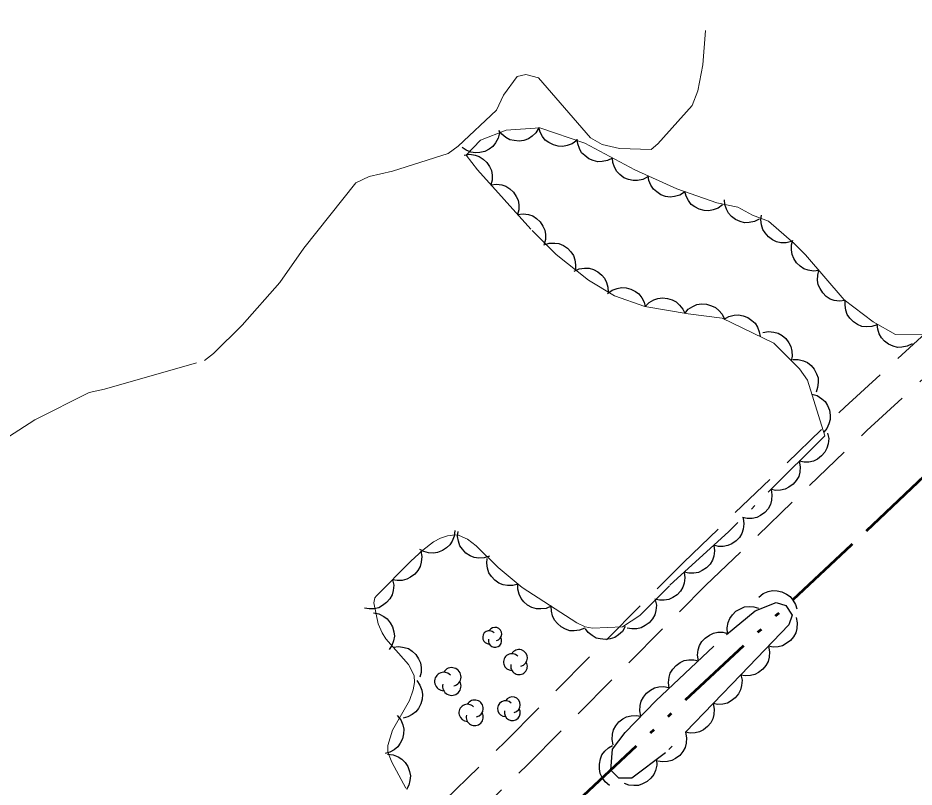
# Model space of a CAD drawing. Extents: x 386081 to 389416, y 5130568 to 5134082.
# Drawn here: x 388379.4 to 388446.7, y 5131928.3 to 5131986.1 of the extents above; entities that cross this region are included whole.
import ezdxf

# ---------------------------------------------------------------- set-up
doc = ezdxf.new("R2010")
doc.units = 0
doc.header["$LTSCALE"] = 1.2
for name, pattern in [('DASH_DOUBLE_DOT', [9.2, 5, -1.2, 0.3, -1.2, 0.3, -1.2]), ('DOT_DASHED', [7.7, 5, -1.2, 0.3, -1.2]), ('LONG_DASHED', [7.5, 6, -1.5]), ('MEDIUM_DASHED', [4.5, 3, -1.5])]:
    doc.linetypes.add(name, pattern=pattern)
for name, color, linetype, lineweight in [('19', 7, 'Continuous', 13), ('2', 7, 'Continuous', 13), ('4', 7, 'DASH_DOUBLE_DOT', 53), ('44', 7, 'Continuous', 25)]:
    doc.layers.add(name, color=color, linetype=linetype, lineweight=lineweight)

msp = doc.modelspace()

# ---------------------------------------------------------------- linework, layer by layer
at = {"layer": '19', "linetype": 'MEDIUM_DASHED'}
for points in [[(388267.6, 5131787.96), (388283.73, 5131802.92), (388296.85, 5131815.69), (388310.59, 5131828.68), (388325.59, 5131843.74), (388339.51, 5131857.01), (388356.23, 5131873.17), (388369.33, 5131885.13), (388372.91, 5131887.76), (388376.78, 5131891.05), (388379.1, 5131893.3), (388384.08, 5131899.69), (388388.01, 5131903.96), (388393.15, 5131909.26), (388399.81, 5131916.05), (388416, 5131931.73), (388429.4, 5131945.2), (388441.51, 5131956.86), (388453.49, 5131967.84)], [(388269.26, 5131786.22), (388285.39, 5131801.18), (388298.51, 5131813.96), (388312.26, 5131826.96), (388327.27, 5131842.03), (388341.17, 5131855.28), (388357.88, 5131871.42), (388370.86, 5131883.28), (388374.4, 5131885.88), (388378.39, 5131889.28), (388380.89, 5131891.69), (388385.92, 5131898.13), (388389.76, 5131902.3), (388394.87, 5131907.59), (388401.51, 5131914.36), (388417.68, 5131930.01), (388431.08, 5131943.49), (388443.16, 5131955.11), (388455.13, 5131966.09)]]:
    msp.add_lwpolyline(points, dxfattribs=at)
at = {"layer": '2', "linetype": 'LONG_DASHED'}
msp.add_lwpolyline([(388377.09, 5131953.59), (388380.69, 5131955.9), (388384.77, 5131957.96), (388385.92, 5131958.21), (388393.44, 5131960.37), (388394.1, 5131960.88), (388396.27, 5131963.01), (388399.09, 5131966.22), (388400.89, 5131968.79), (388404.8, 5131973.71), (388405.79, 5131974.19), (388407.56, 5131974.57), (388411.73, 5131975.9), (388412.47, 5131976.47), (388415.36, 5131979.15), (388415.88, 5131980.28), (388416.92, 5131981.69), (388417.57, 5131981.84), (388418.51, 5131981.58), (388422.42, 5131977.09), (388423.3, 5131976.59), (388424.6, 5131976.28), (388426.97, 5131976.2), (388427.46, 5131976.63), (388430.06, 5131979.51), (388430.48, 5131980.61), (388430.86, 5131982.57), (388431.04, 5131985.15)], dxfattribs=at)
at = {"layer": '4'}
msp.add_lwpolyline([(388550.76, 5132050.49), (388545.85, 5132045.63), (388538.76, 5132038.43), (388528.74, 5132028.67), (388514.45, 5132015.36), (388507.53, 5132009.59), (388503.89, 5132006.34), (388495.93, 5131998.76), (388493.82, 5131996.84), (388488.46, 5131991.71), (388475.39, 5131978.94), (388472.36, 5131975.88), (388469.33, 5131973.01), (388458.14, 5131961.88), (388456.19, 5131960.05), (388455.5, 5131959.26), (388441.98, 5131946.49), (388418.93, 5131924.94), (388400.96, 5131907.59), (388382.99, 5131889.58)], dxfattribs=at)
at = {"layer": '44', "linetype": 'DOT_DASHED', "lineweight": 13}
for points in [[(388438.56, 5131968.3), (388437.71, 5131969.14), (388435.78, 5131970.82), (388434.57, 5131971.28), (388433.48, 5131971.88), (388431.91, 5131972.21), (388428.89, 5131973.26), (388425.75, 5131974.67), (388422, 5131976.68), (388418.62, 5131977.84), (388416.08, 5131977.67), (388414.15, 5131976.9), (388413.07, 5131975.78), (388413.92, 5131974.69), (388418.03, 5131970.12), (388419.85, 5131968.32), (388422.27, 5131966.41), (388424.21, 5131965.22), (388426.5, 5131964.41), (388429.76, 5131963.86), (388432.3, 5131963.54), (388436.17, 5131961.66), (388438.1, 5131959.74), (388438.71, 5131958.89), (388440.02, 5131954.72), (388432.81, 5131947.54), (388428.34, 5131943.46), (388426.11, 5131941.23), (388424.83, 5131940.38), (388422.56, 5131940.26), (388422.02, 5131940.38), (388421.38, 5131940.67), (388417.29, 5131943.33), (388415.49, 5131944.82), (388413.83, 5131946.45), (388413.18, 5131946.96), (388412.55, 5131947.24), (388412.26, 5131947.29), (388411.69, 5131947.21), (388411.16, 5131947.03), (388410.64, 5131946.75), (388409.82, 5131946.13), (388408.93, 5131945.3), (388406.35, 5131942.69), (388406.23, 5131942.55), (388406.16, 5131942.18), (388406.48, 5131940.59), (388406.77, 5131939.92), (388407.06, 5131939.46), (388408.76, 5131937.55), (388409.17, 5131936.72), (388409.2, 5131936.19), (388409.11, 5131935.63), (388408.82, 5131934.84), (388407.56, 5131932.61), (388407.19, 5131931.45), (388407.19, 5131930.96), (388407.5, 5131930.21), (388408.55, 5131928.26)], [(388447.43, 5131962.29), (388445.33, 5131962.32), (388443.64, 5131963.26), (388441.47, 5131964.93), (388438.56, 5131968.3)]]:
    msp.add_lwpolyline(points, dxfattribs=at)
at = {"layer": '44'}
for points in [[(388418.54, 5131977.83), (388418.32, 5131977.47), (388418.03, 5131977.2), (388417.76, 5131977.01), (388417.42, 5131976.89), (388417.06, 5131976.84), (388416.68, 5131976.88), (388416.36, 5131976.94), (388416.05, 5131977.12), (388415.76, 5131977.35), (388415.54, 5131977.63)], [(388421.38, 5131976.89), (388421.04, 5131976.64), (388420.66, 5131976.5), (388420.34, 5131976.43), (388419.99, 5131976.46), (388419.63, 5131976.55), (388419.29, 5131976.73), (388419.02, 5131976.91), (388418.81, 5131977.19), (388418.63, 5131977.52), (388418.54, 5131977.87)], [(388415.58, 5131977.47), (388415.49, 5131977.06), (388415.29, 5131976.71), (388415.09, 5131976.44), (388414.81, 5131976.23), (388414.48, 5131976.07), (388414.11, 5131975.99), (388413.78, 5131975.95), (388413.44, 5131976.02), (388413.09, 5131976.16), (388412.79, 5131976.36)], [(388424.06, 5131975.57), (388423.69, 5131975.38), (388423.29, 5131975.3), (388422.96, 5131975.28), (388422.62, 5131975.37), (388422.28, 5131975.51), (388421.98, 5131975.75), (388421.74, 5131975.97), (388421.58, 5131976.28), (388421.46, 5131976.63), (388421.42, 5131976.99)], [(388412.93, 5131975.79), (388413.35, 5131975.85), (388413.75, 5131975.78), (388414.06, 5131975.69), (388414.36, 5131975.49), (388414.63, 5131975.24), (388414.83, 5131974.92), (388414.98, 5131974.63), (388415.03, 5131974.28), (388415.03, 5131973.91), (388414.94, 5131973.56)], [(388426.71, 5131974.16), (388426.34, 5131973.96), (388425.94, 5131973.89), (388425.61, 5131973.87), (388425.27, 5131973.95), (388424.93, 5131974.09), (388424.62, 5131974.33), (388424.39, 5131974.56), (388424.22, 5131974.87), (388424.1, 5131975.22), (388424.06, 5131975.57)], [(388414.94, 5131973.56), (388415.35, 5131973.61), (388415.75, 5131973.55), (388416.07, 5131973.46), (388416.36, 5131973.26), (388416.63, 5131973.01), (388416.84, 5131972.69), (388416.98, 5131972.4), (388417.04, 5131972.05), (388417.03, 5131971.68), (388416.94, 5131971.33)], [(388429.48, 5131973), (388429.12, 5131972.78), (388428.73, 5131972.67), (388428.4, 5131972.63), (388428.06, 5131972.69), (388427.71, 5131972.81), (388427.39, 5131973.02), (388427.14, 5131973.23), (388426.95, 5131973.53), (388426.8, 5131973.87), (388426.74, 5131974.22)], [(388432.33, 5131972.06), (388432, 5131971.81), (388431.62, 5131971.68), (388431.29, 5131971.61), (388430.94, 5131971.63), (388430.58, 5131971.72), (388430.25, 5131971.91), (388429.98, 5131972.09), (388429.77, 5131972.37), (388429.59, 5131972.7), (388429.5, 5131973.05)], [(388435.09, 5131970.99), (388434.72, 5131970.8), (388434.32, 5131970.73), (388433.99, 5131970.71), (388433.65, 5131970.8), (388433.31, 5131970.95), (388433.01, 5131971.19), (388432.78, 5131971.42), (388432.62, 5131971.73), (388432.5, 5131972.08), (388432.47, 5131972.44)], [(388416.94, 5131971.33), (388417.36, 5131971.38), (388417.76, 5131971.32), (388418.08, 5131971.23), (388418.37, 5131971.03), (388418.64, 5131970.78), (388418.85, 5131970.46), (388418.99, 5131970.16), (388419.04, 5131969.82), (388419.04, 5131969.45), (388418.95, 5131969.1)], [(388437.52, 5131969.31), (388437.11, 5131969.2), (388436.71, 5131969.21), (388436.38, 5131969.27), (388436.07, 5131969.42), (388435.77, 5131969.64), (388435.53, 5131969.94), (388435.35, 5131970.21), (388435.25, 5131970.55), (388435.21, 5131970.92), (388435.26, 5131971.28)], [(388418.92, 5131969.05), (388419.32, 5131969.18), (388419.73, 5131969.18), (388420.05, 5131969.14), (388420.38, 5131969), (388420.69, 5131968.8), (388420.94, 5131968.52), (388421.13, 5131968.25), (388421.25, 5131967.92), (388421.3, 5131967.55), (388421.28, 5131967.19)], [(388439.57, 5131967.13), (388439.16, 5131967.08), (388438.76, 5131967.15), (388438.44, 5131967.25), (388438.15, 5131967.45), (388437.89, 5131967.71), (388437.69, 5131968.03), (388437.55, 5131968.33), (388437.51, 5131968.68), (388437.52, 5131969.05), (388437.61, 5131969.4)], [(388421.19, 5131967.07), (388421.57, 5131967.24), (388421.97, 5131967.3), (388422.31, 5131967.3), (388422.64, 5131967.2), (388422.97, 5131967.03), (388423.26, 5131966.78), (388423.48, 5131966.54), (388423.63, 5131966.22), (388423.73, 5131965.86), (388423.75, 5131965.5)], [(388441.53, 5131964.86), (388441.12, 5131964.81), (388440.72, 5131964.88), (388440.4, 5131964.98), (388440.11, 5131965.18), (388439.85, 5131965.44), (388439.65, 5131965.76), (388439.51, 5131966.06), (388439.47, 5131966.41), (388439.48, 5131966.78), (388439.57, 5131967.13)], [(388423.7, 5131965.4), (388424.04, 5131965.65), (388424.42, 5131965.78), (388424.74, 5131965.85), (388425.09, 5131965.82), (388425.45, 5131965.73), (388425.79, 5131965.55), (388426.05, 5131965.36), (388426.26, 5131965.08), (388426.44, 5131964.75), (388426.53, 5131964.4)], [(388426.53, 5131964.41), (388426.82, 5131964.71), (388427.17, 5131964.91), (388427.48, 5131965.03), (388427.83, 5131965.06), (388428.2, 5131965.03), (388428.56, 5131964.91), (388428.85, 5131964.77), (388429.11, 5131964.53), (388429.34, 5131964.23), (388429.49, 5131963.91)], [(388443.93, 5131963.04), (388443.53, 5131962.91), (388443.12, 5131962.9), (388442.79, 5131962.93), (388442.47, 5131963.07), (388442.16, 5131963.27), (388441.9, 5131963.55), (388441.7, 5131963.81), (388441.59, 5131964.15), (388441.53, 5131964.51), (388441.55, 5131964.87)], [(388429.49, 5131963.89), (388429.76, 5131964.21), (388430.11, 5131964.42), (388430.41, 5131964.56), (388430.76, 5131964.61), (388431.13, 5131964.59), (388431.49, 5131964.48), (388431.79, 5131964.35), (388432.06, 5131964.12), (388432.3, 5131963.84), (388432.46, 5131963.52)], [(388432.45, 5131963.47), (388432.81, 5131963.68), (388433.2, 5131963.77), (388433.53, 5131963.8), (388433.88, 5131963.73), (388434.22, 5131963.6), (388434.54, 5131963.38), (388434.78, 5131963.16), (388434.96, 5131962.86), (388435.09, 5131962.51), (388435.15, 5131962.16)], [(388446.58, 5131961.63), (388446.2, 5131961.44), (388445.8, 5131961.37), (388445.47, 5131961.35), (388445.13, 5131961.44), (388444.79, 5131961.59), (388444.5, 5131961.83), (388444.26, 5131962.06), (388444.1, 5131962.37), (388443.99, 5131962.73), (388443.95, 5131963.09)], [(388435.36, 5131962.46), (388435.77, 5131962.54), (388436.18, 5131962.5), (388436.5, 5131962.43), (388436.8, 5131962.25), (388437.09, 5131962.01), (388437.31, 5131961.7), (388437.47, 5131961.42), (388437.54, 5131961.07), (388437.56, 5131960.7), (388437.49, 5131960.35)], [(388437.6, 5131960.44), (388438.02, 5131960.45), (388438.41, 5131960.34), (388438.71, 5131960.22), (388438.98, 5131959.99), (388439.22, 5131959.71), (388439.39, 5131959.37), (388439.5, 5131959.06), (388439.52, 5131958.71), (388439.47, 5131958.34), (388439.35, 5131958)], [(388439.04, 5131957.85), (388439.44, 5131957.73), (388439.78, 5131957.5), (388440.03, 5131957.29), (388440.21, 5131956.99), (388440.35, 5131956.65), (388440.41, 5131956.27), (388440.42, 5131955.94), (388440.32, 5131955.6), (388440.16, 5131955.27), (388439.94, 5131954.99)], [(388440.22, 5131954.92), (388440.3, 5131954.51), (388440.25, 5131954.1), (388440.17, 5131953.78), (388440, 5131953.48), (388439.76, 5131953.2), (388439.45, 5131952.97), (388439.16, 5131952.81), (388438.82, 5131952.74), (388438.45, 5131952.73), (388438.09, 5131952.8)], [(388438.09, 5131952.8), (388438.17, 5131952.39), (388438.13, 5131951.99), (388438.05, 5131951.66), (388437.87, 5131951.36), (388437.63, 5131951.08), (388437.32, 5131950.86), (388437.04, 5131950.7), (388436.69, 5131950.63), (388436.32, 5131950.61), (388435.97, 5131950.68)], [(388435.97, 5131950.68), (388436.04, 5131950.27), (388436, 5131949.87), (388435.92, 5131949.55), (388435.75, 5131949.24), (388435.51, 5131948.96), (388435.19, 5131948.74), (388434.91, 5131948.58), (388434.56, 5131948.51), (388434.19, 5131948.5), (388433.84, 5131948.57)], [(388433.88, 5131948.52), (388433.94, 5131948.11), (388433.88, 5131947.7), (388433.79, 5131947.39), (388433.6, 5131947.09), (388433.35, 5131946.82), (388433.03, 5131946.61), (388432.74, 5131946.47), (388432.39, 5131946.41), (388432.02, 5131946.41), (388431.67, 5131946.5)], [(388412.23, 5131947.6), (388412.19, 5131947.19), (388412.03, 5131946.81), (388411.86, 5131946.53), (388411.61, 5131946.29), (388411.3, 5131946.09), (388410.93, 5131945.96), (388410.62, 5131945.89), (388410.26, 5131945.92), (388409.91, 5131946.02), (388409.59, 5131946.18)], [(388414.83, 5131945.67), (388414.43, 5131945.54), (388414.02, 5131945.53), (388413.69, 5131945.57), (388413.37, 5131945.71), (388413.06, 5131945.91), (388412.8, 5131946.2), (388412.61, 5131946.46), (388412.5, 5131946.79), (388412.44, 5131947.16), (388412.47, 5131947.52)], [(388409.67, 5131946.05), (388409.75, 5131945.64), (388409.71, 5131945.23), (388409.63, 5131944.91), (388409.46, 5131944.6), (388409.22, 5131944.32), (388408.91, 5131944.1), (388408.63, 5131943.94), (388408.28, 5131943.86), (388407.91, 5131943.85), (388407.56, 5131943.91)], [(388431.67, 5131946.5), (388431.73, 5131946.08), (388431.67, 5131945.68), (388431.58, 5131945.37), (388431.39, 5131945.07), (388431.13, 5131944.8), (388430.81, 5131944.59), (388430.52, 5131944.44), (388430.17, 5131944.39), (388429.8, 5131944.39), (388429.45, 5131944.48)], [(388416.99, 5131943.58), (388416.58, 5131943.47), (388416.18, 5131943.47), (388415.85, 5131943.52), (388415.53, 5131943.66), (388415.23, 5131943.87), (388414.98, 5131944.16), (388414.79, 5131944.43), (388414.69, 5131944.77), (388414.64, 5131945.14), (388414.67, 5131945.5)], [(388429.45, 5131944.48), (388429.51, 5131944.06), (388429.45, 5131943.66), (388429.36, 5131943.34), (388429.17, 5131943.05), (388428.92, 5131942.78), (388428.6, 5131942.57), (388428.31, 5131942.42), (388427.96, 5131942.37), (388427.59, 5131942.37), (388427.24, 5131942.45)], [(388407.56, 5131943.91), (388407.64, 5131943.5), (388407.6, 5131943.1), (388407.52, 5131942.78), (388407.35, 5131942.47), (388407.11, 5131942.19), (388406.8, 5131941.96), (388406.52, 5131941.8), (388406.17, 5131941.73), (388405.8, 5131941.71), (388405.45, 5131941.78)], [(388419.47, 5131941.91), (388419.09, 5131941.75), (388418.68, 5131941.71), (388418.35, 5131941.71), (388418.02, 5131941.82), (388417.69, 5131942), (388417.41, 5131942.26), (388417.2, 5131942.5), (388417.06, 5131942.83), (388416.97, 5131943.19), (388416.96, 5131943.55)], [(388435.05, 5131942.61), (388435.37, 5131942.87), (388435.75, 5131943.02), (388436.07, 5131943.1), (388436.42, 5131943.08), (388436.79, 5131943), (388437.13, 5131942.83), (388437.4, 5131942.65), (388437.62, 5131942.38), (388437.81, 5131942.05), (388437.91, 5131941.71)], [(388427.28, 5131942.4), (388427.36, 5131941.99), (388427.32, 5131941.59), (388427.24, 5131941.27), (388427.07, 5131940.96), (388426.83, 5131940.68), (388426.52, 5131940.46), (388426.23, 5131940.3), (388425.89, 5131940.23), (388425.52, 5131940.21), (388425.16, 5131940.28)], [(388406.12, 5131941.42), (388406.53, 5131941.34), (388406.89, 5131941.15), (388407.16, 5131940.96), (388407.38, 5131940.68), (388407.56, 5131940.36), (388407.65, 5131939.99), (388407.69, 5131939.66), (388407.63, 5131939.32), (388407.51, 5131938.97), (388407.31, 5131938.66)], [(388421.99, 5131940.27), (388421.6, 5131940.11), (388421.2, 5131940.07), (388420.87, 5131940.08), (388420.53, 5131940.19), (388420.21, 5131940.36), (388419.93, 5131940.62), (388419.71, 5131940.87), (388419.57, 5131941.19), (388419.48, 5131941.55), (388419.47, 5131941.91)], [(388432.71, 5131939.87), (388432.67, 5131940.29), (388432.76, 5131940.69), (388432.87, 5131941), (388433.07, 5131941.28), (388433.34, 5131941.54), (388433.67, 5131941.73), (388433.97, 5131941.86), (388434.32, 5131941.9), (388434.69, 5131941.87), (388435.04, 5131941.77)], [(388437.86, 5131941.07), (388437.94, 5131940.66), (388437.91, 5131940.25), (388437.84, 5131939.93), (388437.67, 5131939.62), (388437.43, 5131939.34), (388437.12, 5131939.11), (388436.84, 5131938.94), (388436.5, 5131938.87), (388436.13, 5131938.85), (388435.77, 5131938.91)], [(388425.03, 5131940.39), (388424.81, 5131940.03), (388424.51, 5131939.76), (388424.24, 5131939.57), (388423.9, 5131939.47), (388423.54, 5131939.41), (388423.15, 5131939.46), (388422.84, 5131939.53), (388422.53, 5131939.71), (388422.25, 5131939.95), (388422.03, 5131940.23)], [(388430.52, 5131937.82), (388430.45, 5131938.24), (388430.51, 5131938.64), (388430.59, 5131938.96), (388430.78, 5131939.26), (388431.03, 5131939.53), (388431.35, 5131939.74), (388431.64, 5131939.9), (388431.98, 5131939.96), (388432.35, 5131939.96), (388432.7, 5131939.88)], [(388407.61, 5131938.84), (388408.02, 5131938.9), (388408.42, 5131938.83), (388408.74, 5131938.74), (388409.03, 5131938.54), (388409.3, 5131938.29), (388409.51, 5131937.96), (388409.65, 5131937.67), (388409.7, 5131937.32), (388409.69, 5131936.95), (388409.6, 5131936.6)], [(388435.77, 5131938.91), (388435.86, 5131938.5), (388435.83, 5131938.1), (388435.75, 5131937.77), (388435.58, 5131937.47), (388435.35, 5131937.18), (388435.04, 5131936.95), (388434.76, 5131936.79), (388434.42, 5131936.71), (388434.05, 5131936.69), (388433.69, 5131936.75)], [(388428.33, 5131935.77), (388428.27, 5131936.18), (388428.32, 5131936.59), (388428.41, 5131936.9), (388428.59, 5131937.2), (388428.84, 5131937.48), (388429.16, 5131937.69), (388429.45, 5131937.84), (388429.8, 5131937.9), (388430.17, 5131937.9), (388430.52, 5131937.82)], [(388433.71, 5131936.77), (388433.8, 5131936.36), (388433.76, 5131935.96), (388433.69, 5131935.63), (388433.52, 5131935.33), (388433.29, 5131935.04), (388432.98, 5131934.81), (388432.7, 5131934.65), (388432.35, 5131934.57), (388431.98, 5131934.55), (388431.63, 5131934.61)], [(388409.37, 5131936.34), (388409.61, 5131936), (388409.75, 5131935.62), (388409.81, 5131935.29), (388409.78, 5131934.94), (388409.68, 5131934.58), (388409.49, 5131934.25), (388409.3, 5131933.99), (388409.02, 5131933.78), (388408.69, 5131933.61), (388408.34, 5131933.52)], [(388426.2, 5131933.66), (388426.12, 5131934.07), (388426.15, 5131934.47), (388426.22, 5131934.79), (388426.39, 5131935.1), (388426.62, 5131935.39), (388426.93, 5131935.62), (388427.21, 5131935.78), (388427.56, 5131935.86), (388427.93, 5131935.88), (388428.28, 5131935.82)], [(388431.63, 5131934.61), (388431.71, 5131934.2), (388431.68, 5131933.8), (388431.61, 5131933.47), (388431.44, 5131933.17), (388431.2, 5131932.88), (388430.9, 5131932.65), (388430.61, 5131932.49), (388430.27, 5131932.41), (388429.9, 5131932.39), (388429.55, 5131932.45)], [(388407.91, 5131933.71), (388408.17, 5131933.39), (388408.32, 5131933.01), (388408.4, 5131932.69), (388408.38, 5131932.33), (388408.3, 5131931.97), (388408.12, 5131931.63), (388407.94, 5131931.36), (388407.67, 5131931.14), (388407.35, 5131930.96), (388407, 5131930.86)], [(388424.12, 5131931.5), (388424.04, 5131931.91), (388424.07, 5131932.31), (388424.14, 5131932.63), (388424.31, 5131932.94), (388424.54, 5131933.23), (388424.85, 5131933.46), (388425.13, 5131933.62), (388425.48, 5131933.7), (388425.85, 5131933.72), (388426.2, 5131933.66)], [(388429.55, 5131932.45), (388429.63, 5131932.04), (388429.6, 5131931.64), (388429.52, 5131931.31), (388429.35, 5131931.01), (388429.12, 5131930.72), (388428.81, 5131930.49), (388428.53, 5131930.33), (388428.19, 5131930.25), (388427.82, 5131930.23), (388427.46, 5131930.29)], [(388423.85, 5131928.47), (388423.53, 5131928.73), (388423.3, 5131929.06), (388423.15, 5131929.36), (388423.08, 5131929.7), (388423.08, 5131930.07), (388423.17, 5131930.45), (388423.28, 5131930.75), (388423.5, 5131931.03), (388423.77, 5131931.28), (388424.08, 5131931.46)], [(388407.18, 5131930.81), (388407.59, 5131930.76), (388407.97, 5131930.61), (388408.25, 5131930.44), (388408.5, 5131930.18), (388408.7, 5131929.88), (388408.82, 5131929.51), (388408.89, 5131929.19), (388408.86, 5131928.84), (388408.77, 5131928.48), (388408.6, 5131928.17)], [(388427.37, 5131930.4), (388427.39, 5131929.98), (388427.29, 5131929.58), (388427.17, 5131929.28), (388426.95, 5131929), (388426.67, 5131928.76), (388426.33, 5131928.58), (388426.02, 5131928.47), (388425.67, 5131928.45), (388425.3, 5131928.49), (388424.96, 5131928.61)]]:
    msp.add_lwpolyline(points, dxfattribs=at)
at = {"layer": '44', "linetype": 'DOT_DASHED'}
msp.add_lwpolyline([(388433.71, 5131936.77), (388428.05, 5131930.9), (388425.52, 5131929.02), (388424.55, 5131929), (388423.94, 5131929.6), (388424.06, 5131931.19), (388425.02, 5131932.43), (388427.31, 5131934.81), (388432.62, 5131939.8), (388434.78, 5131941.56), (388436.35, 5131942.2), (388437.08, 5131941.97), (388437.56, 5131941.25), (388437.32, 5131940.51)], close=True, dxfattribs=at)
at = {"layer": '44'}
for centre, radius, start, end in [((388414.819, 5131939.581), 0.5, 44.11537, 269.80396), ((388415.249, 5131939.831), 0.5, 282.26917, 149.72626), ((388415.249, 5131939.331), 0.5, 166.93686, 29.62122), ((388417.052, 5131938.037), 0.626, 282.26917, 149.72626), ((388416.513, 5131937.724), 0.626, 44.11537, 269.80396), ((388412, 5131936.613), 0.694, 282.26917, 149.72626), ((388417.052, 5131937.411), 0.626, 166.93686, 29.62122), ((388411.403, 5131936.266), 0.694, 44.11537, 269.80396), ((388412, 5131935.919), 0.694, 166.93686, 29.62122), ((388413.727, 5131934.235), 0.64, 282.26917, 149.72626), ((388416.036, 5131934.224), 0.596, 44.11537, 269.80396), ((388416.549, 5131934.522), 0.596, 282.26917, 149.72626), ((388413.177, 5131933.915), 0.64, 44.11537, 269.80396), ((388413.727, 5131933.595), 0.64, 166.93686, 29.62122), ((388416.549, 5131933.925), 0.596, 166.93686, 29.62122)]:
    msp.add_arc(centre, radius, start, end, dxfattribs=at)

doc.saveas('drawing.dxf')
